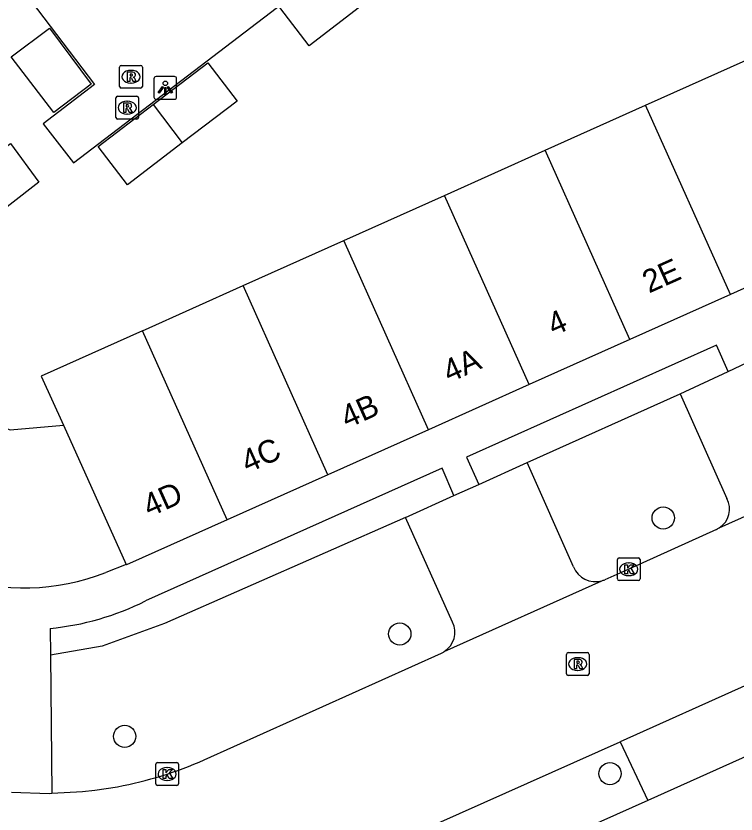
# Model space of a CAD drawing. Extents: x 160026 to 161302, y 384757 to 385701.
# Drawn here: x 160459.24 to 160490.89, y 385373.55 to 385408.65 of the extents above; entities that cross this region are included whole.
import ezdxf

# ---------------------------------------------------------------- set-up
doc = ezdxf.new("R2010")
doc.units = 0
for name, color, linetype in [('IMGEO_Berm_groen', 7, 'Continuous'), ('IMGEO_Boom', 7, 'Continuous'), ('IMGEO_Groenvoorziening', 7, 'Continuous'), ('IMGEO_Kolk', 7, 'Continuous'), ('IMGEO_Lichtpunt', 7, 'Continuous'), ('IMGEO_Pand', 7, 'Continuous'), ('IMGEO_Pand_nummerreeks', 7, 'Continuous'), ('IMGEO_Parkeervlak_open', 7, 'Continuous'), ('IMGEO_Rijbaan_lokaal_open', 7, 'Continuous'), ('IMGEO_Rioolput', 7, 'Continuous'), ('IMGEO_Voetpad_open', 7, 'Continuous')]:
    doc.layers.add(name, color=color, linetype=linetype)

msp = doc.modelspace()

# ---------------------------------------------------------------- linework, layer by layer
at = {"layer": 'IMGEO_Berm_groen'}
for points in [[(160481.706, 385389.003), (160488.44, 385392.029)], [(160476.364, 385386.594), (160465.766, 385381.932), (160463.02, 385380.935), (160460.748, 385380.529)]]:
    msp.add_lwpolyline(points, dxfattribs=at)
at = {"layer": 'IMGEO_Boom'}
for centre in [(160487.691, 385386.572), (160476.109, 385381.469), (160464.017, 385376.963), (160485.349, 385375.327)]:
    msp.add_circle(centre, 0.489, dxfattribs=at)
at = {"layer": 'IMGEO_Groenvoorziening'}
msp.add_lwpolyline([(160451.665, 385397.409), (160454.011, 385394.358), (160454.813, 385393.235), (160456.56, 385391.336), (160458.982, 385390.439), (160461.323, 385390.655)], dxfattribs=at)
at = {"layer": 'IMGEO_Kolk'}
for p, q in [((160485.675, 385383.889), (160485.675, 385384.741)), ((160485.75, 385384.815), (160486.602, 385384.815)), ((160486.676, 385384.741), (160486.676, 385383.889)), ((160486.163, 385384.595), (160486.188, 385384.595)), ((160486.186, 385384.035), (160486.161, 385384.035)), ((160486.602, 385383.815), (160485.75, 385383.815)), ((160465.382, 385374.883), (160465.382, 385375.735)), ((160465.457, 385375.809), (160466.309, 385375.809)), ((160465.87, 385375.589), (160465.895, 385375.589)), ((160466.383, 385375.735), (160466.383, 385374.883)), ((160466.309, 385374.809), (160465.457, 385374.809)), ((160465.893, 385375.029), (160465.868, 385375.029))]:
    msp.add_line(p, q, dxfattribs=at)
for points in [[(160485.675, 385383.889), (160485.675, 385384.741)], [(160485.75, 385384.815), (160486.602, 385384.815)], [(160486.676, 385384.741), (160486.676, 385383.889)], [(160485.996, 385384.515), (160486.119, 385384.515), (160486.119, 385384.364), (160486.249, 385384.515), (160486.413, 385384.515), (160486.267, 385384.364), (160486.42, 385384.115), (160486.268, 385384.115), (160486.183, 385384.279), (160486.119, 385384.212), (160486.119, 385384.115), (160485.996, 385384.115), (160485.996, 385384.515)], [(160486.602, 385383.815), (160485.75, 385383.815)], [(160465.382, 385374.883), (160465.382, 385375.735)], [(160465.457, 385375.809), (160466.309, 385375.809)], [(160465.703, 385375.509), (160465.826, 385375.509), (160465.826, 385375.358), (160465.956, 385375.509), (160466.12, 385375.509), (160465.974, 385375.358), (160466.127, 385375.109), (160465.975, 385375.109), (160465.89, 385375.273), (160465.826, 385375.206), (160465.826, 385375.109), (160465.703, 385375.109), (160465.703, 385375.509)], [(160466.383, 385375.735), (160466.383, 385374.883)], [(160466.309, 385374.809), (160465.457, 385374.809)]]:
    msp.add_lwpolyline(points, dxfattribs=at)
for centre, start, end in [((160485.752, 385384.739), 91.552, 178.448), ((160485.752, 385384.739), 91.552, 178.448), ((160486.6, 385384.739), 1.552, 88.448), ((160486.6, 385384.739), 1.552, 88.448), ((160485.752, 385383.891), 181.552, 268.448), ((160485.752, 385383.891), 181.552, 268.448), ((160486.6, 385383.891), 271.552, 358.448), ((160486.6, 385383.891), 271.552, 358.448), ((160465.459, 385375.733), 91.552, 178.448), ((160465.459, 385375.733), 91.552, 178.448), ((160466.307, 385375.733), 1.552, 88.448), ((160466.307, 385375.733), 1.552, 88.448), ((160465.459, 385374.885), 181.552, 268.448), ((160465.459, 385374.885), 181.552, 268.448), ((160466.307, 385374.885), 271.552, 358.448), ((160466.307, 385374.885), 271.552, 358.448)]:
    msp.add_arc(centre, 0.0765, start, end, dxfattribs=at)
for centre, major_axis, ratio, start_param, end_param in [((160486.162, 385384.315), (-0.387, 0.002), 0.722429, 4.712389, 7.853982), ((160486.187, 385384.315), (-0.39, 0.002), 0.717154, 1.570796, 4.712389), ((160465.869, 385375.309), (-0.387, 0.002), 0.722429, 4.712389, 7.853982), ((160465.894, 385375.309), (-0.39, 0.002), 0.717154, 1.570796, 4.712389)]:
    msp.add_ellipse(centre, major_axis=major_axis, ratio=ratio, start_param=start_param, end_param=end_param, dxfattribs=at)
at = {"layer": 'IMGEO_Lichtpunt'}
for p, q in [((160465.303, 385405.886), (160465.303, 385405.079)), ((160465.303, 385405.886), (160465.303, 385405.079)), ((160466.205, 385405.981), (160465.397, 385405.981)), ((160466.205, 385405.981), (160465.397, 385405.981)), ((160466.299, 385405.079), (160466.299, 385405.886)), ((160466.299, 385405.079), (160466.299, 385405.886)), ((160465.397, 385404.985), (160466.205, 385404.985)), ((160465.397, 385404.985), (160466.205, 385404.985))]:
    msp.add_line(p, q, dxfattribs=at)
for points in [[(160465.677, 385405.55), (160465.716, 385405.522), (160465.528, 385405.26), (160465.49, 385405.287), (160465.677, 385405.55)], [(160465.779, 385405.502), (160465.826, 385405.502), (160465.826, 385405.18), (160465.779, 385405.18), (160465.779, 385405.502)], [(160465.889, 385405.522), (160465.927, 385405.549), (160466.114, 385405.287), (160466.075, 385405.259), (160465.889, 385405.522)]]:
    msp.add_lwpolyline(points, dxfattribs=at)
msp.add_circle((160465.802, 385405.684), 0.0994, dxfattribs=at)
for centre, start, end in [((160465.397, 385405.886), 90, 180), ((160465.397, 385405.886), 90, 180), ((160466.205, 385405.886), 0, 90), ((160466.205, 385405.886), 0, 90), ((160465.397, 385405.079), 180, 270), ((160465.397, 385405.079), 180, 270), ((160466.205, 385405.079), 270, 0), ((160466.205, 385405.079), 270, 360)]:
    msp.add_arc(centre, 0.0946, start, end, dxfattribs=at)
at = {"layer": 'IMGEO_Pand'}
for points in [[(160474.525, 385409.186), (160472.123, 385407.341), (160470.832, 385409.022), (160473.235, 385410.867)], [(160459.018, 385406.851), (160460.707, 385408.112), (160462.547, 385405.646), (160460.897, 385404.401), (160459.018, 385406.851)], [(160465.264, 385404.749), (160467.675, 385406.586), (160468.96, 385404.9), (160466.549, 385403.062)], [(160486.918, 385404.727), (160491.343, 385406.712)], [(160466.549, 385403.062), (160464.138, 385401.225), (160462.853, 385402.911), (160465.264, 385404.749)], [(160465.264, 385404.749), (160466.549, 385403.062)], [(160482.494, 385402.743), (160486.918, 385404.727)], [(160490.65, 385396.402), (160486.918, 385404.727)], [(160456.539, 385401.19), (160458.991, 385403.035), (160460.244, 385401.335), (160457.834, 385399.478), (160456.539, 385401.19)], [(160478.069, 385400.759), (160482.494, 385402.743)], [(160486.225, 385394.419), (160482.494, 385402.743)], [(160473.645, 385398.774), (160478.069, 385400.759)], [(160481.8, 385392.435), (160478.069, 385400.759)], [(160469.22, 385396.79), (160473.645, 385398.774)], [(160477.375, 385390.452), (160473.645, 385398.774)], [(160495.075, 385398.386), (160490.65, 385396.402)], [(160464.796, 385394.806), (160469.22, 385396.79)], [(160472.95, 385388.469), (160469.22, 385396.79)], [(160490.65, 385396.402), (160486.225, 385394.419)], [(160464.796, 385394.806), (160460.35, 385392.812), (160461.323, 385390.655)], [(160468.525, 385386.485), (160464.796, 385394.806)], [(160486.225, 385394.419), (160481.8, 385392.435)], [(160481.8, 385392.435), (160477.375, 385390.452)], [(160461.323, 385390.655), (160464.087, 385384.53)], [(160477.375, 385390.452), (160472.95, 385388.469)], [(160472.95, 385388.469), (160468.525, 385386.485)], [(160468.525, 385386.485), (160464.1, 385384.502), (160464.087, 385384.53)]]:
    msp.add_lwpolyline(points, dxfattribs=at)
at = {"layer": 'IMGEO_Parkeervlak_open'}
for points in [[(160488.44, 385392.029), (160490.544, 385393.014)], [(160488.44, 385392.029), (160490.486, 385387.431)], [(160479.581, 385388.045), (160481.706, 385389.003)], [(160483.75, 385384.424), (160481.706, 385389.003)], [(160476.364, 385386.594), (160478.488, 385387.552)], [(160478.429, 385381.994), (160476.364, 385386.594)]]:
    msp.add_lwpolyline(points, dxfattribs=at)
for centre, radius, start, end in [((160489.626, 385386.962), 0.98, 302.3328, 28.6197), ((160484.705, 385384.791), 1.023, 201.0262, 286.2507), ((160477.518, 385381.549), 1.014, 302.3749, 26.037)]:
    msp.add_arc(centre, radius, start, end, dxfattribs=at)
at = {"layer": 'IMGEO_Rijbaan_lokaal_open'}
for points in [[(160438.928, 385422.532), (160438.853, 385422.631), (160445.785, 385427.894), (160462.686, 385405.637), (160460.435, 385403.906), (160461.77, 385402.183), (160478.224, 385414.762)], [(160490.15, 385386.134), (160497.055, 385389.236)], [(160490.032, 385386.069), (160486.176, 385384.315), (160485.119, 385383.855)], [(160478.061, 385380.693), (160484.991, 385383.809)], [(160467.517, 385375.929), (160477.937, 385380.627)], [(160491.415, 385379.242), (160485.797, 385376.729)], [(160454.417, 385368.761), (160458.673, 385368.236), (160463.135, 385368.358), (160468.051, 385369.246), (160472.793, 385370.919), (160475.751, 385372.235), (160485.797, 385376.729)], [(160459.041, 385374.514), (160460.69, 385374.452), (160460.817, 385374.46)], [(160460.817, 385374.46), (160462.156, 385374.534), (160462.699, 385374.599), (160463.704, 385374.749)]]:
    msp.add_lwpolyline(points, dxfattribs=at)
for centre, radius, start, end in [((160489.482, 385387.207), 1.264, 295.7928, 301.9033), ((160484.703, 385384.811), 1.043, 286.0272, 293.5072), ((160477.481, 385381.633), 1.105, 294.3787, 301.6703), ((160460.322, 385392.429), 18, 280.83, 293.5612)]:
    msp.add_arc(centre, radius, start, end, dxfattribs=at)
at = {"layer": 'IMGEO_Rioolput'}
for p, q in [((160463.791, 385405.548), (160463.791, 385406.4)), ((160463.866, 385406.474), (160464.718, 385406.474)), ((160464.792, 385406.4), (160464.792, 385405.548)), ((160464.279, 385406.254), (160464.304, 385406.254)), ((160464.302, 385405.694), (160464.277, 385405.694)), ((160464.718, 385405.474), (160463.866, 385405.474)), ((160463.626, 385404.189), (160463.626, 385405.041)), ((160463.701, 385405.115), (160464.553, 385405.115)), ((160464.627, 385405.041), (160464.627, 385404.189)), ((160464.114, 385404.895), (160464.139, 385404.895)), ((160464.137, 385404.335), (160464.112, 385404.335)), ((160464.553, 385404.115), (160463.701, 385404.115)), ((160483.432, 385379.72), (160483.432, 385380.572)), ((160483.507, 385380.646), (160484.359, 385380.646)), ((160483.92, 385380.426), (160483.945, 385380.426)), ((160484.433, 385380.572), (160484.433, 385379.72)), ((160483.943, 385379.866), (160483.918, 385379.866)), ((160484.359, 385379.646), (160483.507, 385379.646))]:
    msp.add_line(p, q, dxfattribs=at)
for points in [[(160463.791, 385405.548), (160463.791, 385406.4)], [(160463.866, 385406.474), (160464.718, 385406.474)], [(160464.792, 385406.4), (160464.792, 385405.548)], [(160464.38, 385406.172), (160464.128, 385406.174), (160464.128, 385405.774)], [(160464.306, 385406.093), (160464.252, 385406.093), (160464.252, 385406.012)], [(160464.128, 385405.774), (160464.252, 385405.774), (160464.252, 385405.936), (160464.263, 385405.936)], [(160464.252, 385406.012), (160464.304, 385406.012)], [(160464.31, 385405.907), (160464.381, 385405.774), (160464.521, 385405.774), (160464.456, 385405.9)], [(160464.718, 385405.474), (160463.866, 385405.474)], [(160463.626, 385404.189), (160463.626, 385405.041)], [(160463.701, 385405.115), (160464.553, 385405.115)], [(160464.627, 385405.041), (160464.627, 385404.189)], [(160464.215, 385404.813), (160463.963, 385404.815), (160463.963, 385404.415)], [(160464.141, 385404.734), (160464.087, 385404.734), (160464.087, 385404.653)], [(160464.087, 385404.653), (160464.139, 385404.653)], [(160463.963, 385404.415), (160464.087, 385404.415), (160464.087, 385404.577), (160464.098, 385404.577)], [(160464.145, 385404.548), (160464.216, 385404.415), (160464.356, 385404.415), (160464.291, 385404.541)], [(160464.553, 385404.115), (160463.701, 385404.115)], [(160483.432, 385379.72), (160483.432, 385380.572)], [(160483.507, 385380.646), (160484.359, 385380.646)], [(160484.433, 385380.572), (160484.433, 385379.72)], [(160484.021, 385380.344), (160483.769, 385380.346), (160483.769, 385379.946)], [(160483.769, 385379.946), (160483.893, 385379.946), (160483.893, 385380.108), (160483.904, 385380.108)], [(160483.947, 385380.265), (160483.893, 385380.265), (160483.893, 385380.184)], [(160483.893, 385380.184), (160483.945, 385380.184)], [(160483.951, 385380.079), (160484.022, 385379.946), (160484.162, 385379.946), (160484.097, 385380.072)], [(160484.359, 385379.646), (160483.507, 385379.646)]]:
    msp.add_lwpolyline(points, dxfattribs=at)
for centre, radius, start, end in [((160463.868, 385406.398), 0.0765, 91.552, 178.448), ((160463.868, 385406.398), 0.0765, 91.552, 178.448), ((160464.716, 385406.398), 0.0765, 1.552, 88.448), ((160464.716, 385406.398), 0.0765, 1.552, 88.448), ((160464.312, 385405.997), 0.0964, 77.0061, 93.1865), ((160464.326, 385406.054), 0.0378, 276.6634, 79.6772), ((160464.379, 385406.062), 0.109, 350.3612, 89.416), ((160464.377, 385406.062), 0.112, 277.5842, 350.9817), ((160464.262, 385405.883), 0.0533, 26.0293, 88.6989), ((160464.288, 385406.201), 0.19, 274.7715, 282.9687), ((160464.361, 385405.847), 0.108, 29.5134, 73.7905), ((160463.868, 385405.55), 0.0765, 181.552, 268.448), ((160463.868, 385405.55), 0.0765, 181.552, 268.448), ((160464.716, 385405.55), 0.0765, 271.552, 358.448), ((160464.716, 385405.55), 0.0765, 271.552, 358.448), ((160463.703, 385405.039), 0.0765, 91.552, 178.448), ((160463.703, 385405.039), 0.0765, 91.552, 178.448), ((160464.551, 385405.039), 0.0765, 1.552, 88.448), ((160464.551, 385405.039), 0.0765, 1.552, 88.448), ((160464.123, 385404.842), 0.19, 274.7715, 282.9687), ((160464.147, 385404.638), 0.0964, 77.0061, 93.1865), ((160464.161, 385404.695), 0.0378, 276.6634, 79.6772), ((160464.214, 385404.703), 0.109, 350.3612, 89.416), ((160464.212, 385404.703), 0.112, 277.5842, 350.9817), ((160464.097, 385404.524), 0.0533, 26.0293, 88.6989), ((160464.196, 385404.488), 0.108, 29.5134, 73.7905), ((160463.703, 385404.191), 0.0765, 181.552, 268.448), ((160463.703, 385404.191), 0.0765, 181.552, 268.448), ((160464.551, 385404.191), 0.0765, 271.552, 358.448), ((160464.551, 385404.191), 0.0765, 271.552, 358.448), ((160483.509, 385380.57), 0.0765, 91.552, 178.448), ((160483.509, 385380.57), 0.0765, 91.552, 178.448), ((160484.357, 385380.57), 0.0765, 1.552, 88.448), ((160484.357, 385380.57), 0.0765, 1.552, 88.448), ((160483.903, 385380.055), 0.0533, 26.0293, 88.6989), ((160483.929, 385380.373), 0.19, 274.7715, 282.9687), ((160483.953, 385380.169), 0.0964, 77.0061, 93.1865), ((160483.967, 385380.226), 0.0378, 276.6634, 79.6772), ((160484.02, 385380.234), 0.109, 350.3612, 89.416), ((160484.018, 385380.234), 0.112, 277.5842, 350.9817), ((160484.002, 385380.019), 0.108, 29.5134, 73.7905), ((160483.509, 385379.722), 0.0765, 181.552, 268.448), ((160483.509, 385379.722), 0.0765, 181.552, 268.448), ((160484.357, 385379.722), 0.0765, 271.552, 358.448), ((160484.357, 385379.722), 0.0765, 271.552, 358.448)]:
    msp.add_arc(centre, radius, start, end, dxfattribs=at)
for centre, major_axis, ratio, start_param, end_param in [((160464.278, 385405.974), (-0.387, 0.002), 0.722429, 4.712389, 7.853982), ((160464.303, 385405.974), (-0.39, 0.002), 0.717154, 1.570796, 4.712389), ((160464.113, 385404.615), (-0.387, 0.002), 0.722429, 4.712389, 7.853982), ((160464.138, 385404.615), (-0.39, 0.002), 0.717154, 1.570796, 4.712389), ((160483.919, 385380.146), (-0.387, 0.002), 0.722429, 4.712389, 7.853982), ((160483.944, 385380.146), (-0.39, 0.002), 0.717154, 1.570796, 4.712389)]:
    msp.add_ellipse(centre, major_axis=major_axis, ratio=ratio, start_param=start_param, end_param=end_param, dxfattribs=at)
at = {"layer": 'IMGEO_Voetpad_open'}
for points in [[(160490.544, 385393.014), (160490.037, 385394.163), (160479.044, 385389.242), (160479.581, 385388.045)], [(160490.544, 385393.014), (160491.659, 385393.536)], [(160478.488, 385387.552), (160477.967, 385388.76), (160464.926, 385382.921)], [(160478.488, 385387.552), (160479.581, 385388.045)], [(160464.087, 385384.53), (160463.184, 385384.169)], [(160460.734, 385381.712), (160460.748, 385380.529)], [(160460.748, 385380.529), (160460.817, 385374.46)], [(160485.797, 385376.729), (160487.014, 385374.148)], [(160492.603, 385376.65), (160487.014, 385374.148)], [(160487.014, 385374.148), (160475.173, 385368.849), (160472.345, 385367.616)]]:
    msp.add_lwpolyline(points, dxfattribs=at)
for centre, radius, start, end in [((160459.576, 385393.479), 9.984, 213.7209, 291.1815), ((160459.616, 385393.461), 11.802, 275.436, 296.7398)]:
    msp.add_arc(centre, radius, start, end, dxfattribs=at)

# ---------------------------------------------------------------- texts
at = {"layer": 'IMGEO_Pand_nummerreeks'}
for s, p in [('2E', (160487.064, 385396.439)), ('4', (160482.881, 385394.564)), ('4A', (160478.284, 385392.503)), ('4B', (160473.797, 385390.492)), ('4C', (160469.42, 385388.53)), ('4D', (160465.102, 385386.595))]:
    msp.add_text(s, height=1, rotation=24.1444, dxfattribs=at).set_placement(p)

doc.saveas('drawing.dxf')
